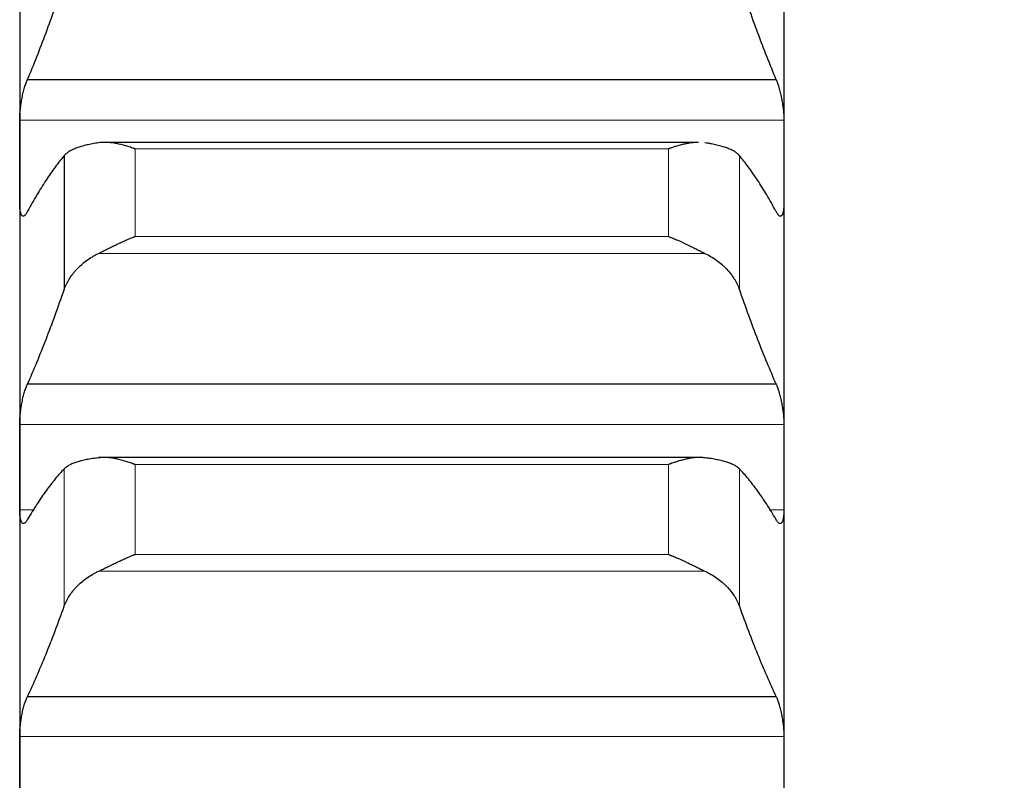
# Model space of a CAD drawing. Header units: inches. Extents: x 0 to 20790, y -12 to 14700.
# Tile 372 of 436: x 14115 to 14182, y 10283 to 10335. Entities that reach past the tile are written whole.
import ezdxf

# ---------------------------------------------------------------- set-up
doc = ezdxf.new("R2010")
doc.units = ezdxf.units.IN
doc.layers.add('1', color=7, linetype='Continuous', true_color=0xffffff)
doc.layers.add('254', color=7, linetype='Continuous', true_color=0xffffff)
doc.styles.add('latin_extended', font='simplex.shx')
doc.dimstyles.get("Standard").update_dxf_attribs({"dimtxt": 0.18, "dimasz": 0.18, "dimexe": 0.18, "dimexo": 0.0625, "dimgap": 0.09, "dimtad": 0, "dimtih": 1, "dimtoh": 1, "dimdec": 4, "dimzin": 0, "dimdsep": 46, "dimtxsty": 'Standard', "dimcen": 0.09, "dimadec": 0, "dimazin": 0, "dimtfac": 1, "dimtdec": 4, "dimtofl": 0, "dimtmove": 0, "dimatfit": 3, "dimfxl": 1, "dimtolj": 1, "dimtzin": 0, "dimarcsym": 0})

# ---------------------------------------------------------------- blocks, each defined once
blk = doc.blocks.new('_U7')
at = {"layer": '254', "color": 3, "linetype": 'Continuous', "lineweight": 13, "transparency": 16777216}
for p, q in [((13904.097, 12440.963), (13904.097, 12953.963)), ((14417.097, 9634.463), (14417.097, 12953.963)), ((14026.597, 12918.963), (14294.597, 12918.963))]:
    blk.add_line(p, q, dxfattribs=at)
at = {"layer": '254', "color": 3, "transparency": 16777216}
for points in [[(14026.597, 12939.38), (14026.597, 12898.546), (13904.097, 12918.963)], [(14294.597, 12898.546), (14294.597, 12939.38), (14417.097, 12918.963)]]:
    blk.add_solid(points, dxfattribs=at)
at = {"layer": 'Defpoints', "color": 0, "transparency": 16777216}
for p in [(14417.097, 12918.963), (13904.097, 12405.963), (14417.097, 9599.463)]:
    blk.add_point(p, dxfattribs=at)
at = {"layer": '254', "color": 2, "lineweight": 13, "transparency": 16777216, "insert": (13984.304, 13102.713), "char_height": 122.5, "attachment_point": 1, "style": 'latin_extended'}
blk.add_mtext('\\A1;513', dxfattribs=at)

msp = doc.modelspace()

# ---------------------------------------------------------------- linework, layer by layer
at = {"layer": '1', "color": 2, "linetype": 'Continuous', "lineweight": 25}
for p, q in [((14115.097, 10345.483), (14115.097, 10325.262)), ((14167.097, 10345.483), (14167.097, 10325.262)), ((14115.635, 10330.868), (14166.56, 10330.868)), ((14161.274, 10326.584), (14120.901, 10326.584)), ((14118.123, 10325.681), (14118.123, 10316.556)), ((14115.097, 10325.262), (14115.097, 10304.479)), ((14167.097, 10325.262), (14167.097, 10304.479)), ((14115.635, 10310.138), (14166.56, 10310.138)), ((14161.351, 10305.134), (14120.466, 10305.134)), ((14115.097, 10304.479), (14115.097, 10283.168)), ((14167.097, 10304.479), (14167.097, 10283.168)), ((14115.635, 10288.871), (14166.56, 10288.871)), ((14115.097, 10283.168), (14115.097, 10261.362)), ((14167.097, 10283.168), (14167.097, 10261.362))]:
    msp.add_line(p, q, dxfattribs=at)
at = {"layer": '1', "color": 110, "linetype": 'Continuous', "lineweight": 13}
for p, q in [((14115.1, 10328.098), (14167.095, 10328.098)), ((14122.953, 10326.137), (14159.241, 10326.137)), ((14122.953, 10326.137), (14122.953, 10320.178)), ((14159.241, 10326.137), (14159.241, 10320.178)), ((14164.071, 10325.681), (14164.071, 10316.556)), ((14122.953, 10320.178), (14159.241, 10320.178)), ((14120.466, 10319.027), (14161.729, 10319.027)), ((14115.1, 10307.391), (14167.095, 10307.391)), ((14122.953, 10304.653), (14159.241, 10304.653)), ((14122.953, 10304.653), (14122.953, 10298.543)), ((14159.241, 10304.653), (14159.241, 10298.543)), ((14118.123, 10304.363), (14118.123, 10295.006)), ((14164.071, 10304.363), (14164.071, 10295.006)), ((14115.1, 10301.568), (14116.099, 10301.568)), ((14166.095, 10301.568), (14167.095, 10301.568)), ((14122.953, 10298.543), (14159.241, 10298.543)), ((14120.466, 10297.395), (14161.729, 10297.395)), ((14115.1, 10286.15), (14167.095, 10286.15))]:
    msp.add_line(p, q, dxfattribs=at)
at = {"layer": '1', "color": 2, "linetype": 'Continuous', "lineweight": 25}
for points in [[(14115.635, 10330.868), (14115.846, 10331.369), (14116.266, 10332.398), (14116.891, 10334.028), (14117.51, 10335.742), (14117.92, 10336.943), (14118.123, 10337.557)], [(14164.071, 10337.557), (14164.275, 10336.943), (14164.684, 10335.742), (14165.304, 10334.028), (14165.929, 10332.398), (14166.349, 10331.369), (14166.56, 10330.868)], [(14115.097, 10325.262), (14115.097, 10326.207), (14115.098, 10327.153), (14115.1, 10328.098)], [(14167.095, 10328.098), (14167.096, 10327.153), (14167.097, 10326.207), (14167.097, 10325.262)], [(14118.123, 10325.681), (14117.92, 10325.438), (14117.51, 10324.917), (14116.891, 10324.025), (14116.266, 10323.024), (14115.846, 10322.284), (14115.635, 10321.896)], [(14166.56, 10321.896), (14166.349, 10322.284), (14165.929, 10323.024), (14165.304, 10324.025), (14164.684, 10324.917), (14164.275, 10325.438), (14164.071, 10325.681)], [(14115.1, 10322.426), (14115.098, 10323.372), (14115.097, 10324.317), (14115.097, 10325.262)], [(14167.097, 10325.262), (14167.097, 10324.317), (14167.096, 10323.372), (14167.095, 10322.426)], [(14115.635, 10310.138), (14115.846, 10310.614), (14116.266, 10311.595), (14116.891, 10313.155), (14117.51, 10314.803), (14117.92, 10315.961), (14118.123, 10316.556)], [(14164.071, 10316.556), (14164.275, 10315.961), (14164.684, 10314.803), (14165.304, 10313.155), (14165.929, 10311.595), (14166.349, 10310.614), (14166.56, 10310.138)], [(14115.097, 10304.479), (14115.097, 10305.45), (14115.098, 10306.42), (14115.1, 10307.391)], [(14167.095, 10307.391), (14167.096, 10306.42), (14167.097, 10305.45), (14167.097, 10304.479)], [(14115.1, 10301.568), (14115.098, 10302.538), (14115.097, 10303.509), (14115.097, 10304.479)], [(14118.123, 10304.363), (14117.92, 10304.151), (14117.51, 10303.69), (14116.891, 10302.886), (14116.266, 10301.971), (14115.846, 10301.288), (14115.635, 10300.927)], [(14166.56, 10300.927), (14166.349, 10301.288), (14165.929, 10301.971), (14165.304, 10302.886), (14164.684, 10303.69), (14164.275, 10304.151), (14164.071, 10304.363)], [(14167.097, 10304.479), (14167.097, 10303.509), (14167.096, 10302.538), (14167.095, 10301.568)], [(14115.635, 10288.871), (14115.846, 10289.321), (14116.266, 10290.251), (14116.891, 10291.739), (14117.51, 10293.319), (14117.92, 10294.433), (14118.123, 10295.006)], [(14164.071, 10295.006), (14164.275, 10294.433), (14164.684, 10293.319), (14165.304, 10291.739), (14165.929, 10290.251), (14166.349, 10289.321), (14166.56, 10288.871)], [(14115.097, 10283.168), (14115.097, 10284.162), (14115.098, 10285.156), (14115.1, 10286.15)], [(14167.095, 10286.15), (14167.096, 10285.156), (14167.097, 10284.162), (14167.097, 10283.168)], [(14115.1, 10280.186), (14115.098, 10281.18), (14115.097, 10282.174), (14115.097, 10283.168)], [(14167.097, 10283.168), (14167.097, 10282.174), (14167.096, 10281.18), (14167.095, 10280.186)]]:
    msp.add_open_spline(points, degree=3, dxfattribs=at)
for points, knots in [([(14115.1, 10328.098), (14115.1, 10328.153), (14115.102, 10328.266), (14115.11, 10328.444), (14115.119, 10328.568), (14115.127, 10328.663), (14115.13, 10328.695), (14115.136, 10328.759), (14115.139, 10328.791), (14115.157, 10328.952), (14115.173, 10329.082), (14115.198, 10329.246), (14115.203, 10329.279), (14115.211, 10329.328), (14115.214, 10329.345), (14115.22, 10329.378), (14115.234, 10329.459), (14115.26, 10329.604), (14115.286, 10329.73), (14115.313, 10329.854), (14115.327, 10329.915), (14115.371, 10330.097), (14115.402, 10330.211), (14115.449, 10330.371), (14115.465, 10330.423), (14115.49, 10330.499), (14115.499, 10330.524), (14115.515, 10330.572), (14115.524, 10330.596), (14115.566, 10330.711), (14115.6, 10330.794), (14115.635, 10330.868)], [0, 0, 0, 0, 0.0625, 0.125, 0.1875, 0.1875, 0.21875, 0.21875, 0.25, 0.25, 0.375, 0.375, 0.40625, 0.40625, 0.421875, 0.421875, 0.4375, 0.5, 0.5625, 0.5625, 0.625, 0.625, 0.75, 0.75, 0.8125, 0.8125, 0.84375, 0.84375, 0.875, 0.875, 1, 1, 1, 1]), ([(14166.56, 10330.868), (14166.594, 10330.794), (14166.628, 10330.711), (14166.679, 10330.574), (14166.695, 10330.526), (14166.72, 10330.451), (14166.728, 10330.425), (14166.745, 10330.373), (14166.753, 10330.346), (14166.793, 10330.211), (14166.823, 10330.097), (14166.867, 10329.919), (14166.881, 10329.857), (14166.901, 10329.764), (14166.908, 10329.732), (14166.921, 10329.669), (14166.927, 10329.637), (14166.958, 10329.477), (14166.981, 10329.348), (14167.006, 10329.185), (14167.01, 10329.152), (14167.02, 10329.086), (14167.024, 10329.053), (14167.037, 10328.954), (14167.045, 10328.889), (14167.065, 10328.697), (14167.076, 10328.571), (14167.085, 10328.418), (14167.087, 10328.387), (14167.09, 10328.327), (14167.091, 10328.298), (14167.094, 10328.21), (14167.095, 10328.153), (14167.095, 10328.098)], [0, 0, 0, 0, 0.125, 0.125, 0.1875, 0.1875, 0.21875, 0.21875, 0.25, 0.25, 0.375, 0.375, 0.4375, 0.4375, 0.46875, 0.46875, 0.5, 0.5, 0.625, 0.625, 0.65625, 0.65625, 0.6875, 0.6875, 0.75, 0.75, 0.875, 0.875, 0.90625, 0.90625, 0.9375, 0.9375, 1, 1, 1, 1]), ([(14120.466, 10326.554), (14120.32, 10326.533), (14120.18, 10326.51), (14119.911, 10326.46), (14119.653, 10326.406), (14119.417, 10326.344), (14119.276, 10326.303), (14119.249, 10326.294), (14119.194, 10326.277), (14119.167, 10326.269), (14119.086, 10326.242), (14119.035, 10326.224), (14118.885, 10326.169), (14118.792, 10326.131), (14118.621, 10326.05), (14118.542, 10326.008), (14118.434, 10325.943), (14118.399, 10325.92), (14118.35, 10325.886), (14118.335, 10325.875), (14118.304, 10325.851), (14118.289, 10325.84), (14118.216, 10325.78), (14118.166, 10325.731), (14118.123, 10325.681)], [0, 0, 0, 0, 0.125, 0.125, 0.25, 0.375, 0.375, 0.40625, 0.40625, 0.4375, 0.4375, 0.5, 0.5, 0.625, 0.625, 0.75, 0.75, 0.8125, 0.8125, 0.84375, 0.84375, 0.875, 0.875, 1, 1, 1, 1]), ([(14122.953, 10326.137), (14122.95, 10326.138), (14122.947, 10326.139), (14122.94, 10326.141), (14122.937, 10326.143), (14122.927, 10326.146), (14122.907, 10326.154), (14122.86, 10326.171), (14122.768, 10326.204), (14122.689, 10326.231), (14122.531, 10326.284), (14122.426, 10326.318), (14122.112, 10326.41), (14121.904, 10326.461), (14121.593, 10326.521), (14121.489, 10326.537), (14121.334, 10326.557), (14121.282, 10326.563), (14121.178, 10326.572), (14121.126, 10326.576), (14120.971, 10326.584), (14120.869, 10326.585), (14120.666, 10326.578), (14120.566, 10326.569), (14120.466, 10326.554)], [0, 0, 0, 0, 0.003906, 0.003906, 0.007812, 0.007812, 0.015625, 0.03125, 0.0625, 0.125, 0.125, 0.25, 0.25, 0.5, 0.5, 0.625, 0.625, 0.6875, 0.6875, 0.75, 0.75, 0.875, 0.875, 1, 1, 1, 1]), ([(14161.283, 10326.584), (14161.23, 10326.583), (14161.178, 10326.582), (14161.023, 10326.574), (14160.92, 10326.564), (14160.713, 10326.538), (14160.609, 10326.522), (14160.399, 10326.482), (14160.294, 10326.459), (14160.085, 10326.408), (14159.98, 10326.379), (14159.769, 10326.318), (14159.664, 10326.285), (14159.506, 10326.231), (14159.427, 10326.204), (14159.334, 10326.171), (14159.288, 10326.154), (14159.268, 10326.146), (14159.255, 10326.141), (14159.248, 10326.139), (14159.241, 10326.137)], [0, 0, 0, 0, 0.07986, 0.07986, 0.233217, 0.233217, 0.386574, 0.386574, 0.53993, 0.53993, 0.693287, 0.693287, 0.846643, 0.846643, 0.923322, 0.961661, 0.98083, 0.990415, 0.990415, 1, 1, 1, 1]), ([(14164.071, 10325.681), (14164.028, 10325.731), (14163.978, 10325.78), (14163.864, 10325.874), (14163.735, 10325.965), (14163.577, 10326.049), (14163.448, 10326.109), (14163.403, 10326.129), (14163.332, 10326.158), (14163.309, 10326.168), (14163.26, 10326.187), (14163.236, 10326.196), (14163.111, 10326.242), (14162.899, 10326.312), (14162.664, 10326.374), (14162.417, 10326.432), (14162.288, 10326.459), (14162.118, 10326.491), (14162.083, 10326.497), (14162.014, 10326.509), (14161.909, 10326.527), (14161.802, 10326.544), (14161.729, 10326.554)], [0, 0, 0, 0, 0.125, 0.125, 0.25, 0.375, 0.375, 0.4375, 0.4375, 0.46875, 0.46875, 0.5, 0.5, 0.625, 0.75, 0.75, 0.875, 0.875, 0.90625, 0.90625, 0.9375, 1, 1, 1, 1]), ([(14115.635, 10321.896), (14115.6, 10321.824), (14115.566, 10321.763), (14115.516, 10321.689), (14115.499, 10321.667), (14115.475, 10321.638), (14115.466, 10321.629), (14115.45, 10321.613), (14115.442, 10321.605), (14115.402, 10321.572), (14115.371, 10321.558), (14115.328, 10321.555), (14115.314, 10321.557), (14115.293, 10321.566), (14115.287, 10321.569), (14115.274, 10321.578), (14115.267, 10321.583), (14115.236, 10321.612), (14115.214, 10321.647), (14115.189, 10321.707), (14115.184, 10321.72), (14115.175, 10321.747), (14115.17, 10321.762), (14115.158, 10321.807), (14115.15, 10321.84), (14115.129, 10321.946), (14115.118, 10322.028), (14115.109, 10322.144), (14115.108, 10322.168), (14115.105, 10322.217), (14115.104, 10322.242), (14115.101, 10322.318), (14115.1, 10322.371), (14115.1, 10322.426)], [0, 0, 0, 0, 0.125, 0.125, 0.1875, 0.1875, 0.21875, 0.21875, 0.25, 0.25, 0.375, 0.375, 0.4375, 0.4375, 0.46875, 0.46875, 0.5, 0.5, 0.625, 0.625, 0.65625, 0.65625, 0.6875, 0.6875, 0.75, 0.75, 0.875, 0.875, 0.90625, 0.90625, 0.9375, 0.9375, 1, 1, 1, 1]), ([(14167.095, 10322.426), (14167.095, 10322.371), (14167.093, 10322.266), (14167.084, 10322.121), (14167.076, 10322.034), (14167.068, 10321.972), (14167.065, 10321.951), (14167.059, 10321.913), (14167.055, 10321.894), (14167.038, 10321.805), (14167.021, 10321.745), (14166.996, 10321.685), (14166.991, 10321.673), (14166.983, 10321.657), (14166.98, 10321.652), (14166.975, 10321.642), (14166.961, 10321.619), (14166.934, 10321.586), (14166.908, 10321.569), (14166.881, 10321.558), (14166.867, 10321.555), (14166.823, 10321.558), (14166.793, 10321.572), (14166.745, 10321.611), (14166.729, 10321.628), (14166.704, 10321.656), (14166.696, 10321.667), (14166.679, 10321.689), (14166.671, 10321.701), (14166.628, 10321.763), (14166.594, 10321.824), (14166.56, 10321.896)], [0, 0, 0, 0, 0.0625, 0.125, 0.1875, 0.1875, 0.21875, 0.21875, 0.25, 0.25, 0.375, 0.375, 0.40625, 0.40625, 0.421875, 0.421875, 0.4375, 0.5, 0.5625, 0.5625, 0.625, 0.625, 0.75, 0.75, 0.8125, 0.8125, 0.84375, 0.84375, 0.875, 0.875, 1, 1, 1, 1]), ([(14120.466, 10319.027), (14120.565, 10319.076), (14120.666, 10319.125), (14120.867, 10319.225), (14120.968, 10319.276), (14121.172, 10319.378), (14121.275, 10319.429), (14121.481, 10319.531), (14121.585, 10319.581), (14121.795, 10319.682), (14121.9, 10319.731), (14122.11, 10319.827), (14122.215, 10319.875), (14122.425, 10319.966), (14122.53, 10320.011), (14122.689, 10320.075), (14122.768, 10320.107), (14122.86, 10320.143), (14122.907, 10320.161), (14122.927, 10320.168), (14122.94, 10320.173), (14122.947, 10320.176), (14122.953, 10320.178)], [0, 0, 0, 0, 0.125, 0.125, 0.25, 0.25, 0.375, 0.375, 0.5, 0.5, 0.625, 0.625, 0.75, 0.75, 0.875, 0.875, 0.9375, 0.96875, 0.984375, 0.992187, 0.992187, 1, 1, 1, 1]), ([(14159.241, 10320.178), (14159.245, 10320.177), (14159.248, 10320.176), (14159.254, 10320.173), (14159.258, 10320.172), (14159.268, 10320.168), (14159.288, 10320.161), (14159.334, 10320.143), (14159.427, 10320.107), (14159.506, 10320.075), (14159.664, 10320.011), (14159.769, 10319.966), (14160.083, 10319.83), (14160.291, 10319.734), (14160.602, 10319.585), (14160.705, 10319.534), (14160.861, 10319.458), (14160.913, 10319.432), (14161.016, 10319.381), (14161.068, 10319.355), (14161.223, 10319.278), (14161.325, 10319.226), (14161.528, 10319.125), (14161.629, 10319.076), (14161.729, 10319.027)], [0, 0, 0, 0, 0.003906, 0.003906, 0.007813, 0.007813, 0.015625, 0.03125, 0.0625, 0.125, 0.125, 0.25, 0.25, 0.5, 0.5, 0.625, 0.625, 0.6875, 0.6875, 0.75, 0.75, 0.875, 0.875, 1, 1, 1, 1]), ([(14118.123, 10316.556), (14118.166, 10316.68), (14118.216, 10316.802), (14118.331, 10317.043), (14118.46, 10317.279), (14118.617, 10317.508), (14118.747, 10317.677), (14118.792, 10317.733), (14118.862, 10317.815), (14118.886, 10317.843), (14118.934, 10317.897), (14118.959, 10317.924), (14119.084, 10318.057), (14119.295, 10318.262), (14119.53, 10318.451), (14119.777, 10318.631), (14119.907, 10318.717), (14120.077, 10318.819), (14120.111, 10318.839), (14120.18, 10318.879), (14120.285, 10318.937), (14120.393, 10318.992), (14120.466, 10319.027)], [0, 0, 0, 0, 0.125, 0.125, 0.25, 0.375, 0.375, 0.4375, 0.4375, 0.46875, 0.46875, 0.5, 0.5, 0.625, 0.75, 0.75, 0.875, 0.875, 0.90625, 0.90625, 0.9375, 1, 1, 1, 1]), ([(14161.729, 10319.027), (14161.875, 10318.957), (14162.015, 10318.881), (14162.283, 10318.72), (14162.541, 10318.549), (14162.777, 10318.36), (14162.918, 10318.236), (14162.946, 10318.211), (14163.001, 10318.16), (14163.028, 10318.135), (14163.108, 10318.057), (14163.16, 10318.005), (14163.309, 10317.845), (14163.402, 10317.736), (14163.574, 10317.513), (14163.653, 10317.399), (14163.761, 10317.224), (14163.795, 10317.165), (14163.844, 10317.075), (14163.86, 10317.045), (14163.891, 10316.985), (14163.906, 10316.955), (14163.978, 10316.803), (14164.028, 10316.68), (14164.071, 10316.556)], [0, 0, 0, 0, 0.125, 0.125, 0.25, 0.375, 0.375, 0.40625, 0.40625, 0.4375, 0.4375, 0.5, 0.5, 0.625, 0.625, 0.75, 0.75, 0.8125, 0.8125, 0.84375, 0.84375, 0.875, 0.875, 1, 1, 1, 1]), ([(14115.1, 10307.391), (14115.1, 10307.447), (14115.102, 10307.563), (14115.11, 10307.744), (14115.119, 10307.869), (14115.127, 10307.966), (14115.13, 10307.998), (14115.136, 10308.063), (14115.139, 10308.095), (14115.157, 10308.258), (14115.173, 10308.388), (14115.198, 10308.552), (14115.203, 10308.585), (14115.211, 10308.634), (14115.214, 10308.65), (14115.22, 10308.683), (14115.234, 10308.764), (14115.26, 10308.908), (14115.286, 10309.033), (14115.313, 10309.155), (14115.327, 10309.216), (14115.371, 10309.394), (14115.402, 10309.505), (14115.449, 10309.662), (14115.465, 10309.712), (14115.49, 10309.785), (14115.499, 10309.809), (14115.515, 10309.856), (14115.524, 10309.879), (14115.566, 10309.99), (14115.6, 10310.069), (14115.635, 10310.138)], [0, 0, 0, 0, 0.0625, 0.125, 0.1875, 0.1875, 0.21875, 0.21875, 0.25, 0.25, 0.375, 0.375, 0.40625, 0.40625, 0.421875, 0.421875, 0.4375, 0.5, 0.5625, 0.5625, 0.625, 0.625, 0.75, 0.75, 0.8125, 0.8125, 0.84375, 0.84375, 0.875, 0.875, 1, 1, 1, 1]), ([(14166.56, 10310.138), (14166.594, 10310.069), (14166.628, 10309.99), (14166.679, 10309.858), (14166.695, 10309.812), (14166.72, 10309.739), (14166.728, 10309.714), (14166.745, 10309.663), (14166.753, 10309.637), (14166.793, 10309.506), (14166.823, 10309.395), (14166.867, 10309.219), (14166.881, 10309.159), (14166.901, 10309.066), (14166.908, 10309.035), (14166.921, 10308.972), (14166.927, 10308.94), (14166.958, 10308.782), (14166.981, 10308.654), (14167.006, 10308.49), (14167.01, 10308.457), (14167.02, 10308.391), (14167.024, 10308.358), (14167.037, 10308.259), (14167.045, 10308.194), (14167.065, 10308), (14167.076, 10307.873), (14167.085, 10307.717), (14167.087, 10307.686), (14167.09, 10307.625), (14167.091, 10307.595), (14167.094, 10307.505), (14167.095, 10307.447), (14167.095, 10307.391)], [0, 0, 0, 0, 0.125, 0.125, 0.1875, 0.1875, 0.21875, 0.21875, 0.25, 0.25, 0.375, 0.375, 0.4375, 0.4375, 0.46875, 0.46875, 0.5, 0.5, 0.625, 0.625, 0.65625, 0.65625, 0.6875, 0.6875, 0.75, 0.75, 0.875, 0.875, 0.90625, 0.90625, 0.9375, 0.9375, 1, 1, 1, 1]), ([(14120.466, 10305.113), (14120.32, 10305.095), (14120.18, 10305.076), (14119.911, 10305.034), (14119.653, 10304.988), (14119.417, 10304.936), (14119.276, 10304.901), (14119.249, 10304.894), (14119.194, 10304.879), (14119.167, 10304.872), (14119.086, 10304.849), (14119.035, 10304.834), (14118.885, 10304.787), (14118.792, 10304.754), (14118.621, 10304.684), (14118.542, 10304.648), (14118.434, 10304.592), (14118.399, 10304.572), (14118.35, 10304.542), (14118.335, 10304.532), (14118.304, 10304.512), (14118.289, 10304.502), (14118.216, 10304.45), (14118.166, 10304.407), (14118.123, 10304.363)], [0, 0, 0, 0, 0.125, 0.125, 0.25, 0.375, 0.375, 0.40625, 0.40625, 0.4375, 0.4375, 0.5, 0.5, 0.625, 0.625, 0.75, 0.75, 0.8125, 0.8125, 0.84375, 0.84375, 0.875, 0.875, 1, 1, 1, 1]), ([(14122.953, 10304.653), (14122.95, 10304.654), (14122.947, 10304.655), (14122.94, 10304.658), (14122.937, 10304.659), (14122.927, 10304.663), (14122.907, 10304.67), (14122.86, 10304.688), (14122.768, 10304.722), (14122.583, 10304.788), (14122.426, 10304.84), (14122.112, 10304.936), (14121.904, 10304.991), (14121.593, 10305.056), (14121.489, 10305.074), (14121.334, 10305.097), (14121.282, 10305.104), (14121.178, 10305.115), (14121.126, 10305.12), (14120.971, 10305.131), (14120.869, 10305.135), (14120.666, 10305.132), (14120.566, 10305.126), (14120.466, 10305.113)], [0, 0, 0, 0, 0.003906, 0.003906, 0.007813, 0.007813, 0.015625, 0.03125, 0.0625, 0.125, 0.25, 0.25, 0.5, 0.5, 0.625, 0.625, 0.6875, 0.6875, 0.75, 0.75, 0.875, 0.875, 1, 1, 1, 1]), ([(14161.729, 10305.113), (14161.629, 10305.125), (14161.529, 10305.132), (14161.328, 10305.135), (14161.226, 10305.132), (14161.023, 10305.117), (14160.92, 10305.106), (14160.713, 10305.076), (14160.609, 10305.057), (14160.399, 10305.014), (14160.294, 10304.989), (14160.085, 10304.934), (14159.98, 10304.904), (14159.769, 10304.84), (14159.664, 10304.805), (14159.506, 10304.75), (14159.427, 10304.722), (14159.334, 10304.688), (14159.288, 10304.67), (14159.268, 10304.663), (14159.255, 10304.658), (14159.248, 10304.655), (14159.241, 10304.653)], [0, 0, 0, 0, 0.125, 0.125, 0.25, 0.25, 0.375, 0.375, 0.5, 0.5, 0.625, 0.625, 0.75, 0.75, 0.875, 0.875, 0.9375, 0.96875, 0.984375, 0.992187, 0.992187, 1, 1, 1, 1]), ([(14164.071, 10304.363), (14164.028, 10304.407), (14163.978, 10304.45), (14163.864, 10304.532), (14163.735, 10304.611), (14163.577, 10304.683), (14163.448, 10304.735), (14163.403, 10304.752), (14163.332, 10304.777), (14163.309, 10304.786), (14163.26, 10304.802), (14163.236, 10304.81), (14163.111, 10304.849), (14162.899, 10304.909), (14162.664, 10304.961), (14162.417, 10305.01), (14162.288, 10305.033), (14162.118, 10305.06), (14162.083, 10305.065), (14162.014, 10305.075), (14161.909, 10305.09), (14161.802, 10305.104), (14161.729, 10305.113)], [0, 0, 0, 0, 0.125, 0.125, 0.25, 0.375, 0.375, 0.4375, 0.4375, 0.46875, 0.46875, 0.5, 0.5, 0.625, 0.75, 0.75, 0.875, 0.875, 0.90625, 0.90625, 0.9375, 1, 1, 1, 1]), ([(14115.635, 10300.927), (14115.6, 10300.86), (14115.566, 10300.804), (14115.516, 10300.736), (14115.499, 10300.717), (14115.475, 10300.692), (14115.466, 10300.684), (14115.45, 10300.67), (14115.442, 10300.664), (14115.402, 10300.637), (14115.371, 10300.628), (14115.328, 10300.633), (14115.314, 10300.638), (14115.293, 10300.65), (14115.287, 10300.655), (14115.274, 10300.666), (14115.267, 10300.672), (14115.236, 10300.708), (14115.214, 10300.748), (14115.189, 10300.814), (14115.184, 10300.828), (14115.175, 10300.858), (14115.17, 10300.873), (14115.158, 10300.922), (14115.15, 10300.957), (14115.129, 10301.07), (14115.118, 10301.156), (14115.109, 10301.277), (14115.108, 10301.301), (14115.105, 10301.352), (14115.104, 10301.378), (14115.101, 10301.457), (14115.1, 10301.511), (14115.1, 10301.568)], [0, 0, 0, 0, 0.125, 0.125, 0.1875, 0.1875, 0.21875, 0.21875, 0.25, 0.25, 0.375, 0.375, 0.4375, 0.4375, 0.46875, 0.46875, 0.5, 0.5, 0.625, 0.625, 0.65625, 0.65625, 0.6875, 0.6875, 0.75, 0.75, 0.875, 0.875, 0.90625, 0.90625, 0.9375, 0.9375, 1, 1, 1, 1]), ([(14167.095, 10301.568), (14167.095, 10301.511), (14167.093, 10301.403), (14167.084, 10301.253), (14167.076, 10301.162), (14167.068, 10301.097), (14167.065, 10301.075), (14167.059, 10301.034), (14167.055, 10301.015), (14167.038, 10300.92), (14167.021, 10300.856), (14166.996, 10300.789), (14166.991, 10300.777), (14166.983, 10300.759), (14166.98, 10300.753), (14166.975, 10300.742), (14166.961, 10300.715), (14166.934, 10300.676), (14166.908, 10300.654), (14166.881, 10300.638), (14166.867, 10300.633), (14166.823, 10300.628), (14166.793, 10300.637), (14166.745, 10300.669), (14166.729, 10300.683), (14166.704, 10300.708), (14166.696, 10300.717), (14166.679, 10300.736), (14166.671, 10300.747), (14166.628, 10300.803), (14166.594, 10300.86), (14166.56, 10300.927)], [0, 0, 0, 0, 0.0625, 0.125, 0.1875, 0.1875, 0.21875, 0.21875, 0.25, 0.25, 0.375, 0.375, 0.40625, 0.40625, 0.421875, 0.421875, 0.4375, 0.5, 0.5625, 0.5625, 0.625, 0.625, 0.75, 0.75, 0.8125, 0.8125, 0.84375, 0.84375, 0.875, 0.875, 1, 1, 1, 1]), ([(14120.466, 10297.395), (14120.565, 10297.442), (14120.666, 10297.49), (14120.867, 10297.588), (14120.968, 10297.638), (14121.172, 10297.738), (14121.275, 10297.789), (14121.481, 10297.89), (14121.585, 10297.94), (14121.795, 10298.04), (14121.9, 10298.09), (14122.11, 10298.187), (14122.215, 10298.234), (14122.425, 10298.327), (14122.53, 10298.372), (14122.689, 10298.438), (14122.768, 10298.47), (14122.86, 10298.507), (14122.907, 10298.525), (14122.927, 10298.533), (14122.94, 10298.538), (14122.947, 10298.54), (14122.953, 10298.543)], [0, 0, 0, 0, 0.125, 0.125, 0.25, 0.25, 0.375, 0.375, 0.5, 0.5, 0.625, 0.625, 0.75, 0.75, 0.875, 0.875, 0.9375, 0.96875, 0.984375, 0.992187, 0.992187, 1, 1, 1, 1]), ([(14159.241, 10298.543), (14159.245, 10298.542), (14159.248, 10298.54), (14159.254, 10298.538), (14159.258, 10298.537), (14159.268, 10298.533), (14159.288, 10298.525), (14159.334, 10298.507), (14159.427, 10298.47), (14159.506, 10298.438), (14159.664, 10298.372), (14159.769, 10298.327), (14160.083, 10298.189), (14160.291, 10298.092), (14160.602, 10297.944), (14160.705, 10297.893), (14160.861, 10297.818), (14160.913, 10297.792), (14161.016, 10297.741), (14161.068, 10297.716), (14161.223, 10297.639), (14161.325, 10297.589), (14161.528, 10297.49), (14161.629, 10297.442), (14161.729, 10297.395)], [0, 0, 0, 0, 0.003906, 0.003906, 0.007812, 0.007812, 0.015625, 0.03125, 0.0625, 0.125, 0.125, 0.25, 0.25, 0.5, 0.5, 0.625, 0.625, 0.6875, 0.6875, 0.75, 0.75, 0.875, 0.875, 1, 1, 1, 1]), ([(14118.123, 10295.006), (14118.166, 10295.126), (14118.216, 10295.244), (14118.331, 10295.476), (14118.46, 10295.704), (14118.617, 10295.926), (14118.747, 10296.088), (14118.792, 10296.142), (14118.862, 10296.222), (14118.886, 10296.249), (14118.934, 10296.301), (14118.959, 10296.327), (14119.084, 10296.456), (14119.295, 10296.654), (14119.53, 10296.837), (14119.777, 10297.011), (14119.907, 10297.094), (14120.077, 10297.193), (14120.111, 10297.213), (14120.18, 10297.251), (14120.285, 10297.307), (14120.393, 10297.361), (14120.466, 10297.395)], [0, 0, 0, 0, 0.125, 0.125, 0.25, 0.375, 0.375, 0.4375, 0.4375, 0.46875, 0.46875, 0.5, 0.5, 0.625, 0.75, 0.75, 0.875, 0.875, 0.90625, 0.90625, 0.9375, 1, 1, 1, 1]), ([(14161.729, 10297.395), (14161.875, 10297.326), (14162.015, 10297.253), (14162.283, 10297.097), (14162.541, 10296.932), (14162.777, 10296.749), (14162.918, 10296.629), (14162.946, 10296.605), (14163.001, 10296.556), (14163.028, 10296.531), (14163.108, 10296.456), (14163.16, 10296.405), (14163.309, 10296.251), (14163.402, 10296.146), (14163.574, 10295.93), (14163.653, 10295.82), (14163.761, 10295.651), (14163.795, 10295.594), (14163.844, 10295.507), (14163.86, 10295.478), (14163.891, 10295.42), (14163.906, 10295.391), (14163.978, 10295.244), (14164.028, 10295.126), (14164.071, 10295.006)], [0, 0, 0, 0, 0.125, 0.125, 0.25, 0.375, 0.375, 0.40625, 0.40625, 0.4375, 0.4375, 0.5, 0.5, 0.625, 0.625, 0.75, 0.75, 0.8125, 0.8125, 0.84375, 0.84375, 0.875, 0.875, 1, 1, 1, 1]), ([(14115.1, 10286.15), (14115.1, 10286.208), (14115.102, 10286.326), (14115.11, 10286.51), (14115.119, 10286.637), (14115.127, 10286.734), (14115.13, 10286.767), (14115.136, 10286.832), (14115.139, 10286.865), (14115.157, 10287.028), (14115.173, 10287.159), (14115.198, 10287.322), (14115.203, 10287.355), (14115.211, 10287.404), (14115.214, 10287.42), (14115.22, 10287.453), (14115.234, 10287.534), (14115.26, 10287.677), (14115.286, 10287.8), (14115.313, 10287.92), (14115.327, 10287.98), (14115.371, 10288.155), (14115.402, 10288.263), (14115.449, 10288.415), (14115.465, 10288.464), (14115.49, 10288.535), (14115.499, 10288.558), (14115.515, 10288.603), (14115.524, 10288.624), (14115.566, 10288.731), (14115.6, 10288.806), (14115.635, 10288.871)], [0, 0, 0, 0, 0.0625, 0.125, 0.1875, 0.1875, 0.21875, 0.21875, 0.25, 0.25, 0.375, 0.375, 0.40625, 0.40625, 0.421875, 0.421875, 0.4375, 0.5, 0.5625, 0.5625, 0.625, 0.625, 0.75, 0.75, 0.8125, 0.8125, 0.84375, 0.84375, 0.875, 0.875, 1, 1, 1, 1]), ([(14166.56, 10288.871), (14166.594, 10288.806), (14166.628, 10288.731), (14166.679, 10288.605), (14166.695, 10288.56), (14166.72, 10288.49), (14166.728, 10288.466), (14166.745, 10288.417), (14166.753, 10288.392), (14166.793, 10288.264), (14166.823, 10288.155), (14166.867, 10287.983), (14166.881, 10287.924), (14166.901, 10287.832), (14166.908, 10287.802), (14166.921, 10287.74), (14166.927, 10287.708), (14166.958, 10287.552), (14166.981, 10287.424), (14167.006, 10287.261), (14167.01, 10287.228), (14167.02, 10287.162), (14167.024, 10287.129), (14167.037, 10287.03), (14167.045, 10286.964), (14167.065, 10286.769), (14167.076, 10286.641), (14167.085, 10286.483), (14167.087, 10286.451), (14167.09, 10286.389), (14167.091, 10286.359), (14167.094, 10286.267), (14167.095, 10286.208), (14167.095, 10286.15)], [0, 0, 0, 0, 0.125, 0.125, 0.1875, 0.1875, 0.21875, 0.21875, 0.25, 0.25, 0.375, 0.375, 0.4375, 0.4375, 0.46875, 0.46875, 0.5, 0.5, 0.625, 0.625, 0.65625, 0.65625, 0.6875, 0.6875, 0.75, 0.75, 0.875, 0.875, 0.90625, 0.90625, 0.9375, 0.9375, 1, 1, 1, 1])]:
    msp.add_open_spline(points, degree=3, knots=knots, dxfattribs=at)

# ---------------------------------------------------------------- dimensions: what is measured, and where the dimension line sits
at = {"layer": '254', "color": 2, "linetype": 'Continuous', "lineweight": 13}
dim = msp.add_linear_dim(base=(14417.097, 12918.963), p1=(13904.097, 12405.963), p2=(14417.097, 9599.463), dimstyle='Standard', override={"dimscale": 35, "dimtxt": 3.5, "dimasz": 3.5, "dimexe": 1, "dimexo": 1, "dimgap": 1.75, "dimtad": 1, "dimtih": 1, "dimtoh": 0, "dimdec": 2, "dimlfac": 1, "dimzin": 8, "dimdsep": 46, "dimlunit": 2, "dimtxsty": 'latin_extended', "dimsah": 1, "dimse1": 0, "dimse2": 0, "dimsd1": 0, "dimsd2": 0, "dimclrd": 3, "dimclre": 3, "dimclrt": 2, "dimtol": 0, "dimtm": -0.1, "dimtfac": 0.714286, "dimtdec": 3, "dimtofl": 1, "dimtmove": 0, "dimtzin": 8, "dimlwd": 13, "dimlwe": 13}, dxfattribs=at)
dim.commit()
dim.dimension.update_dxf_attribs({"geometry": '_U7', "text_midpoint": (14130.138, 12918.963), "dimtype": 160})

doc.saveas('drawing.dxf')
